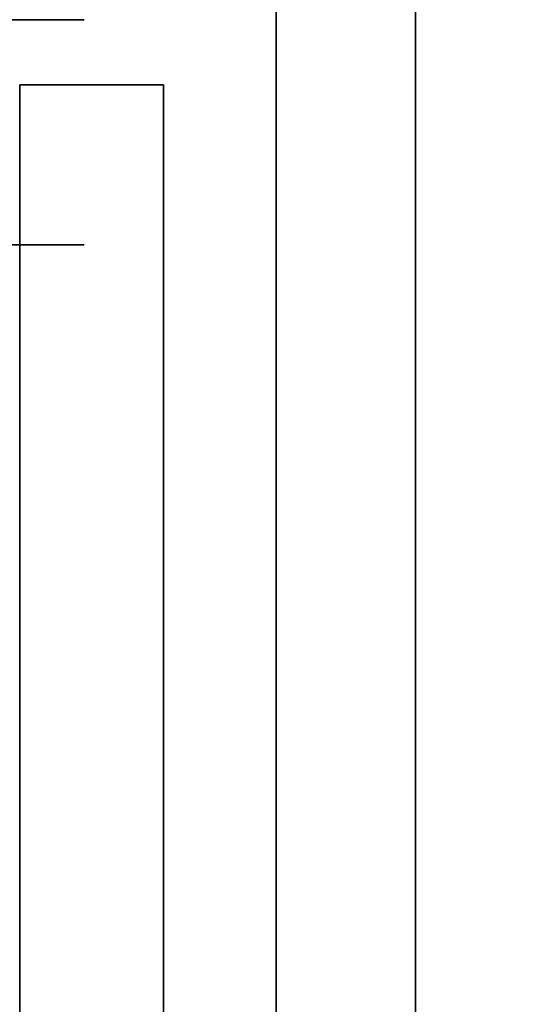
# Model space of a CAD drawing. Extents: x -1299 to -1246.9, y 2743.7 to 2747.9.
# Tile 557 of 656: x -1249.0097 to -1248.9875, y 2744.8847 to 2744.9284. Entities that reach past the tile are written whole.
import ezdxf

# ---------------------------------------------------------------- set-up
doc = ezdxf.new("R2010")
doc.units = 0
doc.header["$LTSCALE"] = 150
doc.header["$MEASUREMENT"] = 0
doc.layers.add('3DFACE_BOLT', color=7, linetype='CONTINUOUS')
doc.layers.add('3DFACE_SHAPE', color=7, linetype='CONTINUOUS')

msp = doc.modelspace()

# ---------------------------------------------------------------- linework, layer by layer
at = {"layer": '3DFACE_BOLT', "color": 1}
for points, invisible_edges in [([(-1249.006844, 2744.918449, 0.068), (-1249.013531, 2744.918449, 0.056417), (-1249.006844, 2744.928449, 0.068)], 14), ([(-1249.006844, 2744.928449, 0.068), (-1249.013531, 2744.918449, 0.056417), (-1249.013531, 2744.928449, 0.056417)], 3), ([(-1249.013531, 2744.918449, 0.079583), (-1249.006844, 2744.918449, 0.068), (-1249.013531, 2744.928449, 0.079583)], 14), ([(-1249.013531, 2744.928449, 0.079583), (-1249.006844, 2744.918449, 0.068), (-1249.006844, 2744.928449, 0.068)], 3), ([(-1249.006844, 2744.928449, 0.068), (-1249.013531, 2744.928449, 0.056417), (-1249.013531, 2744.928449, 0.079583)], 2), ([(-1249.006844, 2744.918449, 0.138), (-1249.013531, 2744.918449, 0.126417), (-1249.006844, 2744.928449, 0.138)], 14), ([(-1249.006844, 2744.928449, 0.138), (-1249.013531, 2744.918449, 0.126417), (-1249.013531, 2744.928449, 0.126417)], 3), ([(-1249.013531, 2744.918449, 0.149583), (-1249.006844, 2744.918449, 0.138), (-1249.013531, 2744.928449, 0.149583)], 14), ([(-1249.013531, 2744.928449, 0.149583), (-1249.006844, 2744.918449, 0.138), (-1249.006844, 2744.928449, 0.138)], 3), ([(-1249.006844, 2744.928449, 0.138), (-1249.013531, 2744.928449, 0.126417), (-1249.013531, 2744.928449, 0.149583)], 2), ([(-1249.006844, 2744.918449, 0.068), (-1249.013531, 2744.918449, 0.079583), (-1249.013531, 2744.918449, 0.056417)], 2), ([(-1249.006844, 2744.918449, 0.138), (-1249.013531, 2744.918449, 0.149583), (-1249.013531, 2744.918449, 0.126417)], 2), ([(-1249.019719, 2744.900136, 0.056417), (-1249.019719, 2744.906824, 0.068), (-1249.009719, 2744.900136, 0.056417)], 14), ([(-1249.009719, 2744.900136, 0.056417), (-1249.019719, 2744.906824, 0.068), (-1249.009719, 2744.906824, 0.068)], 3), ([(-1249.019719, 2744.906824, 0.068), (-1249.019719, 2744.900136, 0.079583), (-1249.009719, 2744.906824, 0.068)], 14), ([(-1249.009719, 2744.906824, 0.068), (-1249.019719, 2744.900136, 0.079583), (-1249.009719, 2744.900136, 0.079583)], 3), ([(-1249.019719, 2744.900136, 0.126417), (-1249.019719, 2744.906824, 0.138), (-1249.009719, 2744.900136, 0.126417)], 14), ([(-1249.009719, 2744.900136, 0.126417), (-1249.019719, 2744.906824, 0.138), (-1249.009719, 2744.906824, 0.138)], 3), ([(-1249.019719, 2744.906824, 0.138), (-1249.019719, 2744.900136, 0.149583), (-1249.009719, 2744.906824, 0.138)], 14), ([(-1249.009719, 2744.906824, 0.138), (-1249.019719, 2744.900136, 0.149583), (-1249.009719, 2744.900136, 0.149583)], 3), ([(-1249.009719, 2744.900136, 0.056417), (-1249.009719, 2744.906824, 0.068), (-1249.009719, 2744.900136, 0.079583)], 12), ([(-1249.009719, 2744.900136, 0.126417), (-1249.009719, 2744.906824, 0.138), (-1249.009719, 2744.900136, 0.149583)], 12), ([(-1249.009719, 2744.901057, 0.065528), (-1249.009719, 2744.901449, 0.068), (-1248.959719, 2744.901057, 0.065528)], 14), ([(-1248.959719, 2744.901057, 0.065528), (-1249.009719, 2744.901449, 0.068), (-1248.959719, 2744.901449, 0.068)], 3), ([(-1249.009719, 2744.901449, 0.068), (-1249.009719, 2744.901057, 0.070472), (-1248.959719, 2744.901449, 0.068)], 14), ([(-1248.959719, 2744.901449, 0.068), (-1249.009719, 2744.901057, 0.070472), (-1248.959719, 2744.901057, 0.070472)], 3), ([(-1249.009719, 2744.901057, 0.070472), (-1249.009719, 2744.901449, 0.068), (-1249.009719, 2744.901057, 0.065528)], 12), ([(-1249.009719, 2744.901057, 0.135528), (-1249.009719, 2744.901449, 0.138), (-1248.959719, 2744.901057, 0.135528)], 14), ([(-1248.959719, 2744.901057, 0.135528), (-1249.009719, 2744.901449, 0.138), (-1248.959719, 2744.901449, 0.138)], 3), ([(-1249.009719, 2744.901449, 0.138), (-1249.009719, 2744.901057, 0.140472), (-1248.959719, 2744.901449, 0.138)], 14), ([(-1248.959719, 2744.901449, 0.138), (-1249.009719, 2744.901057, 0.140472), (-1248.959719, 2744.901057, 0.140472)], 3), ([(-1249.009719, 2744.901057, 0.140472), (-1249.009719, 2744.901449, 0.138), (-1249.009719, 2744.901057, 0.135528)], 12), ([(-1249.009719, 2744.899921, 0.063298), (-1249.009719, 2744.901057, 0.065528), (-1248.959719, 2744.899921, 0.063298)], 14), ([(-1248.959719, 2744.899921, 0.063298), (-1249.009719, 2744.901057, 0.065528), (-1248.959719, 2744.901057, 0.065528)], 3), ([(-1249.009719, 2744.901057, 0.070472), (-1249.009719, 2744.899921, 0.072702), (-1248.959719, 2744.901057, 0.070472)], 14), ([(-1248.959719, 2744.901057, 0.070472), (-1249.009719, 2744.899921, 0.072702), (-1248.959719, 2744.899921, 0.072702)], 3), ([(-1249.009719, 2744.899921, 0.072702), (-1249.009719, 2744.901057, 0.070472), (-1249.009719, 2744.899921, 0.063298)], 14), ([(-1249.009719, 2744.899921, 0.063298), (-1249.009719, 2744.901057, 0.070472), (-1249.009719, 2744.901057, 0.065528)], 3), ([(-1249.009719, 2744.899921, 0.133298), (-1249.009719, 2744.901057, 0.135528), (-1248.959719, 2744.899921, 0.133298)], 14), ([(-1248.959719, 2744.899921, 0.133298), (-1249.009719, 2744.901057, 0.135528), (-1248.959719, 2744.901057, 0.135528)], 3), ([(-1249.009719, 2744.901057, 0.140472), (-1249.009719, 2744.899921, 0.142702), (-1248.959719, 2744.901057, 0.140472)], 14), ([(-1248.959719, 2744.901057, 0.140472), (-1249.009719, 2744.899921, 0.142702), (-1248.959719, 2744.899921, 0.142702)], 3), ([(-1249.009719, 2744.899921, 0.142702), (-1249.009719, 2744.901057, 0.140472), (-1249.009719, 2744.899921, 0.133298)], 14), ([(-1249.009719, 2744.899921, 0.133298), (-1249.009719, 2744.901057, 0.140472), (-1249.009719, 2744.901057, 0.135528)], 3), ([(-1249.019719, 2744.886761, 0.056417), (-1249.019719, 2744.900136, 0.056417), (-1249.009719, 2744.886761, 0.056417)], 14), ([(-1249.009719, 2744.886761, 0.056417), (-1249.019719, 2744.900136, 0.056417), (-1249.009719, 2744.900136, 0.056417)], 3), ([(-1249.019719, 2744.900136, 0.079583), (-1249.019719, 2744.886761, 0.079583), (-1249.009719, 2744.900136, 0.079583)], 14), ([(-1249.009719, 2744.900136, 0.079583), (-1249.019719, 2744.886761, 0.079583), (-1249.009719, 2744.886761, 0.079583)], 3), ([(-1249.019719, 2744.886761, 0.126417), (-1249.019719, 2744.900136, 0.126417), (-1249.009719, 2744.886761, 0.126417)], 14), ([(-1249.009719, 2744.886761, 0.126417), (-1249.019719, 2744.900136, 0.126417), (-1249.009719, 2744.900136, 0.126417)], 3), ([(-1249.019719, 2744.900136, 0.149583), (-1249.019719, 2744.886761, 0.149583), (-1249.009719, 2744.900136, 0.149583)], 14), ([(-1249.009719, 2744.900136, 0.149583), (-1249.019719, 2744.886761, 0.149583), (-1249.009719, 2744.886761, 0.149583)], 3), ([(-1249.009719, 2744.886761, 0.056417), (-1249.009719, 2744.900136, 0.056417), (-1249.009719, 2744.886761, 0.079583)], 14), ([(-1249.009719, 2744.886761, 0.079583), (-1249.009719, 2744.900136, 0.056417), (-1249.009719, 2744.900136, 0.079583)], 3), ([(-1249.009719, 2744.886761, 0.126417), (-1249.009719, 2744.900136, 0.126417), (-1249.009719, 2744.886761, 0.149583)], 14), ([(-1249.009719, 2744.886761, 0.149583), (-1249.009719, 2744.900136, 0.126417), (-1249.009719, 2744.900136, 0.149583)], 3), ([(-1249.009719, 2744.898151, 0.061528), (-1249.009719, 2744.899921, 0.063298), (-1248.959719, 2744.898151, 0.061528)], 14), ([(-1248.959719, 2744.898151, 0.061528), (-1249.009719, 2744.899921, 0.063298), (-1248.959719, 2744.899921, 0.063298)], 3), ([(-1249.009719, 2744.899921, 0.072702), (-1249.009719, 2744.898151, 0.074472), (-1248.959719, 2744.899921, 0.072702)], 14), ([(-1248.959719, 2744.899921, 0.072702), (-1249.009719, 2744.898151, 0.074472), (-1248.959719, 2744.898151, 0.074472)], 3), ([(-1249.009719, 2744.898151, 0.074472), (-1249.009719, 2744.899921, 0.072702), (-1249.009719, 2744.898151, 0.061528)], 14), ([(-1249.009719, 2744.898151, 0.061528), (-1249.009719, 2744.899921, 0.072702), (-1249.009719, 2744.899921, 0.063298)], 3), ([(-1249.009719, 2744.898151, 0.131528), (-1249.009719, 2744.899921, 0.133298), (-1248.959719, 2744.898151, 0.131528)], 14), ([(-1248.959719, 2744.898151, 0.131528), (-1249.009719, 2744.899921, 0.133298), (-1248.959719, 2744.899921, 0.133298)], 3), ([(-1249.009719, 2744.899921, 0.142702), (-1249.009719, 2744.898151, 0.144472), (-1248.959719, 2744.899921, 0.142702)], 14), ([(-1248.959719, 2744.899921, 0.142702), (-1249.009719, 2744.898151, 0.144472), (-1248.959719, 2744.898151, 0.144472)], 3), ([(-1249.009719, 2744.898151, 0.144472), (-1249.009719, 2744.899921, 0.142702), (-1249.009719, 2744.898151, 0.131528)], 14), ([(-1249.009719, 2744.898151, 0.131528), (-1249.009719, 2744.899921, 0.142702), (-1249.009719, 2744.899921, 0.133298)], 3), ([(-1249.009719, 2744.895921, 0.060392), (-1249.009719, 2744.898151, 0.061528), (-1248.959719, 2744.895921, 0.060392)], 14), ([(-1248.959719, 2744.895921, 0.060392), (-1249.009719, 2744.898151, 0.061528), (-1248.959719, 2744.898151, 0.061528)], 3), ([(-1249.009719, 2744.898151, 0.074472), (-1249.009719, 2744.895921, 0.075608), (-1248.959719, 2744.898151, 0.074472)], 14), ([(-1248.959719, 2744.898151, 0.074472), (-1249.009719, 2744.895921, 0.075608), (-1248.959719, 2744.895921, 0.075608)], 3), ([(-1249.009719, 2744.895921, 0.075608), (-1249.009719, 2744.898151, 0.074472), (-1249.009719, 2744.895921, 0.060392)], 14), ([(-1249.009719, 2744.895921, 0.060392), (-1249.009719, 2744.898151, 0.074472), (-1249.009719, 2744.898151, 0.061528)], 3), ([(-1249.009719, 2744.895921, 0.130392), (-1249.009719, 2744.898151, 0.131528), (-1248.959719, 2744.895921, 0.130392)], 14), ([(-1248.959719, 2744.895921, 0.130392), (-1249.009719, 2744.898151, 0.131528), (-1248.959719, 2744.898151, 0.131528)], 3), ([(-1249.009719, 2744.898151, 0.144472), (-1249.009719, 2744.895921, 0.145608), (-1248.959719, 2744.898151, 0.144472)], 14), ([(-1248.959719, 2744.898151, 0.144472), (-1249.009719, 2744.895921, 0.145608), (-1248.959719, 2744.895921, 0.145608)], 3), ([(-1249.009719, 2744.895921, 0.145608), (-1249.009719, 2744.898151, 0.144472), (-1249.009719, 2744.895921, 0.130392)], 14), ([(-1249.009719, 2744.895921, 0.130392), (-1249.009719, 2744.898151, 0.144472), (-1249.009719, 2744.898151, 0.131528)], 3), ([(-1249.009719, 2744.893449, 0.06), (-1249.009719, 2744.895921, 0.060392), (-1248.959719, 2744.893449, 0.06)], 14), ([(-1248.959719, 2744.893449, 0.06), (-1249.009719, 2744.895921, 0.060392), (-1248.959719, 2744.895921, 0.060392)], 3), ([(-1249.009719, 2744.895921, 0.075608), (-1249.009719, 2744.893449, 0.076), (-1248.959719, 2744.895921, 0.075608)], 14), ([(-1248.959719, 2744.895921, 0.075608), (-1249.009719, 2744.893449, 0.076), (-1248.959719, 2744.893449, 0.076)], 3), ([(-1249.009719, 2744.893449, 0.076), (-1249.009719, 2744.895921, 0.075608), (-1249.009719, 2744.893449, 0.06)], 14), ([(-1249.009719, 2744.893449, 0.06), (-1249.009719, 2744.895921, 0.075608), (-1249.009719, 2744.895921, 0.060392)], 3), ([(-1249.009719, 2744.893449, 0.13), (-1249.009719, 2744.895921, 0.130392), (-1248.959719, 2744.893449, 0.13)], 14), ([(-1248.959719, 2744.893449, 0.13), (-1249.009719, 2744.895921, 0.130392), (-1248.959719, 2744.895921, 0.130392)], 3), ([(-1249.009719, 2744.895921, 0.145608), (-1249.009719, 2744.893449, 0.146), (-1248.959719, 2744.895921, 0.145608)], 14), ([(-1248.959719, 2744.895921, 0.145608), (-1249.009719, 2744.893449, 0.146), (-1248.959719, 2744.893449, 0.146)], 3), ([(-1249.009719, 2744.893449, 0.146), (-1249.009719, 2744.895921, 0.145608), (-1249.009719, 2744.893449, 0.13)], 14), ([(-1249.009719, 2744.893449, 0.13), (-1249.009719, 2744.895921, 0.145608), (-1249.009719, 2744.895921, 0.130392)], 3), ([(-1249.009719, 2744.890976, 0.060392), (-1249.009719, 2744.893449, 0.06), (-1248.959719, 2744.890976, 0.060392)], 14), ([(-1248.959719, 2744.890976, 0.060392), (-1249.009719, 2744.893449, 0.06), (-1248.959719, 2744.893449, 0.06)], 3), ([(-1249.009719, 2744.893449, 0.076), (-1249.009719, 2744.890976, 0.075608), (-1248.959719, 2744.893449, 0.076)], 14), ([(-1248.959719, 2744.893449, 0.076), (-1249.009719, 2744.890976, 0.075608), (-1248.959719, 2744.890976, 0.075608)], 3), ([(-1249.009719, 2744.890976, 0.075608), (-1249.009719, 2744.893449, 0.076), (-1249.009719, 2744.890976, 0.060392)], 14), ([(-1249.009719, 2744.890976, 0.060392), (-1249.009719, 2744.893449, 0.076), (-1249.009719, 2744.893449, 0.06)], 3), ([(-1249.009719, 2744.890976, 0.130392), (-1249.009719, 2744.893449, 0.13), (-1248.959719, 2744.890976, 0.130392)], 14), ([(-1248.959719, 2744.890976, 0.130392), (-1249.009719, 2744.893449, 0.13), (-1248.959719, 2744.893449, 0.13)], 3), ([(-1249.009719, 2744.893449, 0.146), (-1249.009719, 2744.890976, 0.145608), (-1248.959719, 2744.893449, 0.146)], 14), ([(-1248.959719, 2744.893449, 0.146), (-1249.009719, 2744.890976, 0.145608), (-1248.959719, 2744.890976, 0.145608)], 3), ([(-1249.009719, 2744.890976, 0.145608), (-1249.009719, 2744.893449, 0.146), (-1249.009719, 2744.890976, 0.130392)], 14), ([(-1249.009719, 2744.890976, 0.130392), (-1249.009719, 2744.893449, 0.146), (-1249.009719, 2744.893449, 0.13)], 3), ([(-1249.009719, 2744.888746, 0.061528), (-1249.009719, 2744.890976, 0.060392), (-1248.959719, 2744.888746, 0.061528)], 14), ([(-1248.959719, 2744.888746, 0.061528), (-1249.009719, 2744.890976, 0.060392), (-1248.959719, 2744.890976, 0.060392)], 3), ([(-1249.009719, 2744.890976, 0.075608), (-1249.009719, 2744.888746, 0.074472), (-1248.959719, 2744.890976, 0.075608)], 14), ([(-1248.959719, 2744.890976, 0.075608), (-1249.009719, 2744.888746, 0.074472), (-1248.959719, 2744.888746, 0.074472)], 3), ([(-1249.009719, 2744.888746, 0.074472), (-1249.009719, 2744.890976, 0.075608), (-1249.009719, 2744.888746, 0.061528)], 14), ([(-1249.009719, 2744.888746, 0.061528), (-1249.009719, 2744.890976, 0.075608), (-1249.009719, 2744.890976, 0.060392)], 3), ([(-1249.009719, 2744.888746, 0.131528), (-1249.009719, 2744.890976, 0.130392), (-1248.959719, 2744.888746, 0.131528)], 14), ([(-1248.959719, 2744.888746, 0.131528), (-1249.009719, 2744.890976, 0.130392), (-1248.959719, 2744.890976, 0.130392)], 3), ([(-1249.009719, 2744.890976, 0.145608), (-1249.009719, 2744.888746, 0.144472), (-1248.959719, 2744.890976, 0.145608)], 14), ([(-1248.959719, 2744.890976, 0.145608), (-1249.009719, 2744.888746, 0.144472), (-1248.959719, 2744.888746, 0.144472)], 3), ([(-1249.009719, 2744.888746, 0.144472), (-1249.009719, 2744.890976, 0.145608), (-1249.009719, 2744.888746, 0.131528)], 14), ([(-1249.009719, 2744.888746, 0.131528), (-1249.009719, 2744.890976, 0.145608), (-1249.009719, 2744.890976, 0.130392)], 3), ([(-1249.009719, 2744.886976, 0.063298), (-1249.009719, 2744.888746, 0.061528), (-1248.959719, 2744.886976, 0.063298)], 14), ([(-1248.959719, 2744.886976, 0.063298), (-1249.009719, 2744.888746, 0.061528), (-1248.959719, 2744.888746, 0.061528)], 3), ([(-1249.009719, 2744.888746, 0.074472), (-1249.009719, 2744.886976, 0.072702), (-1248.959719, 2744.888746, 0.074472)], 14), ([(-1248.959719, 2744.888746, 0.074472), (-1249.009719, 2744.886976, 0.072702), (-1248.959719, 2744.886976, 0.072702)], 3), ([(-1249.009719, 2744.886976, 0.072702), (-1249.009719, 2744.888746, 0.074472), (-1249.009719, 2744.886976, 0.063298)], 14), ([(-1249.009719, 2744.886976, 0.063298), (-1249.009719, 2744.888746, 0.074472), (-1249.009719, 2744.888746, 0.061528)], 3), ([(-1249.009719, 2744.886976, 0.133298), (-1249.009719, 2744.888746, 0.131528), (-1248.959719, 2744.886976, 0.133298)], 14), ([(-1248.959719, 2744.886976, 0.133298), (-1249.009719, 2744.888746, 0.131528), (-1248.959719, 2744.888746, 0.131528)], 3), ([(-1249.009719, 2744.888746, 0.144472), (-1249.009719, 2744.886976, 0.142702), (-1248.959719, 2744.888746, 0.144472)], 14), ([(-1248.959719, 2744.888746, 0.144472), (-1249.009719, 2744.886976, 0.142702), (-1248.959719, 2744.886976, 0.142702)], 3), ([(-1249.009719, 2744.886976, 0.142702), (-1249.009719, 2744.888746, 0.144472), (-1249.009719, 2744.886976, 0.133298)], 14), ([(-1249.009719, 2744.886976, 0.133298), (-1249.009719, 2744.888746, 0.144472), (-1249.009719, 2744.888746, 0.131528)], 3), ([(-1249.009719, 2744.88584, 0.065528), (-1249.009719, 2744.886976, 0.063298), (-1248.959719, 2744.88584, 0.065528)], 14), ([(-1248.959719, 2744.88584, 0.065528), (-1249.009719, 2744.886976, 0.063298), (-1248.959719, 2744.886976, 0.063298)], 3), ([(-1249.009719, 2744.886976, 0.072702), (-1249.009719, 2744.88584, 0.070472), (-1248.959719, 2744.886976, 0.072702)], 14), ([(-1248.959719, 2744.886976, 0.072702), (-1249.009719, 2744.88584, 0.070472), (-1248.959719, 2744.88584, 0.070472)], 3), ([(-1249.009719, 2744.88584, 0.070472), (-1249.009719, 2744.886976, 0.072702), (-1249.009719, 2744.88584, 0.065528)], 14), ([(-1249.009719, 2744.88584, 0.065528), (-1249.009719, 2744.886976, 0.072702), (-1249.009719, 2744.886976, 0.063298)], 3), ([(-1249.009719, 2744.88584, 0.135528), (-1249.009719, 2744.886976, 0.133298), (-1248.959719, 2744.88584, 0.135528)], 14), ([(-1248.959719, 2744.88584, 0.135528), (-1249.009719, 2744.886976, 0.133298), (-1248.959719, 2744.886976, 0.133298)], 3), ([(-1249.009719, 2744.886976, 0.142702), (-1249.009719, 2744.88584, 0.140472), (-1248.959719, 2744.886976, 0.142702)], 14), ([(-1248.959719, 2744.886976, 0.142702), (-1249.009719, 2744.88584, 0.140472), (-1248.959719, 2744.88584, 0.140472)], 3), ([(-1249.009719, 2744.88584, 0.140472), (-1249.009719, 2744.886976, 0.142702), (-1249.009719, 2744.88584, 0.135528)], 14), ([(-1249.009719, 2744.88584, 0.135528), (-1249.009719, 2744.886976, 0.142702), (-1249.009719, 2744.886976, 0.133298)], 3), ([(-1249.009719, 2744.880074, 0.068), (-1249.019719, 2744.886761, 0.056417), (-1249.009719, 2744.886761, 0.056417)], 3), ([(-1249.019719, 2744.886761, 0.079583), (-1249.019719, 2744.880074, 0.068), (-1249.009719, 2744.886761, 0.079583)], 14), ([(-1249.009719, 2744.886761, 0.079583), (-1249.019719, 2744.880074, 0.068), (-1249.009719, 2744.880074, 0.068)], 3), ([(-1249.009719, 2744.880074, 0.138), (-1249.019719, 2744.886761, 0.126417), (-1249.009719, 2744.886761, 0.126417)], 3), ([(-1249.019719, 2744.886761, 0.149583), (-1249.019719, 2744.880074, 0.138), (-1249.009719, 2744.886761, 0.149583)], 14), ([(-1249.009719, 2744.886761, 0.149583), (-1249.019719, 2744.880074, 0.138), (-1249.009719, 2744.880074, 0.138)], 3), ([(-1249.009719, 2744.880074, 0.068), (-1249.009719, 2744.886761, 0.056417), (-1249.009719, 2744.886761, 0.079583)], 2), ([(-1249.009719, 2744.880074, 0.138), (-1249.009719, 2744.886761, 0.126417), (-1249.009719, 2744.886761, 0.149583)], 2), ([(-1249.009719, 2744.885449, 0.068), (-1249.009719, 2744.88584, 0.065528), (-1248.959719, 2744.885449, 0.068)], 14), ([(-1248.959719, 2744.885449, 0.068), (-1249.009719, 2744.88584, 0.065528), (-1248.959719, 2744.88584, 0.065528)], 3), ([(-1249.009719, 2744.88584, 0.070472), (-1249.009719, 2744.885449, 0.068), (-1248.959719, 2744.88584, 0.070472)], 14), ([(-1248.959719, 2744.88584, 0.070472), (-1249.009719, 2744.885449, 0.068), (-1248.959719, 2744.885449, 0.068)], 3), ([(-1249.009719, 2744.885449, 0.068), (-1249.009719, 2744.88584, 0.070472), (-1249.009719, 2744.88584, 0.065528)], 2), ([(-1249.009719, 2744.885449, 0.138), (-1249.009719, 2744.88584, 0.135528), (-1248.959719, 2744.885449, 0.138)], 14), ([(-1248.959719, 2744.885449, 0.138), (-1249.009719, 2744.88584, 0.135528), (-1248.959719, 2744.88584, 0.135528)], 3), ([(-1249.009719, 2744.88584, 0.140472), (-1249.009719, 2744.885449, 0.138), (-1248.959719, 2744.88584, 0.140472)], 14), ([(-1248.959719, 2744.88584, 0.140472), (-1249.009719, 2744.885449, 0.138), (-1248.959719, 2744.885449, 0.138)], 3), ([(-1249.009719, 2744.885449, 0.138), (-1249.009719, 2744.88584, 0.140472), (-1249.009719, 2744.88584, 0.135528)], 2)]:
    msp.add_3dface(points, dxfattribs=dict(at, invisible_edges=invisible_edges))
at = {"layer": '3DFACE_SHAPE', "color": 13}
for points, invisible_edges in [([(-1249.046219, 2744.936449, 1.242664), (-1249.046219, 2743.746281, 2.432832), (-1248.944219, 2744.936449, 1.242664)], 2), ([(-1249.046219, 2743.746281, 2.432832), (-1248.944219, 2743.746281, 2.432832), (-1248.944219, 2744.936449, 1.242664)], 12), ([(-1249.046219, 2743.746281, 2.421518), (-1249.046219, 2744.936449, 1.23135), (-1248.998319, 2743.746281, 2.421518)], 2), ([(-1249.046219, 2744.936449, 1.23135), (-1248.998319, 2744.936449, 1.23135), (-1248.998319, 2743.746281, 2.421518)], 12), ([(-1248.998319, 2743.746281, 2.152818), (-1248.998319, 2744.936449, 0.96265), (-1249.046219, 2743.746281, 2.152818)], 2), ([(-1248.998319, 2744.936449, 0.96265), (-1249.046219, 2744.936449, 0.96265), (-1249.046219, 2743.746281, 2.152818)], 12), ([(-1249.046219, 2743.746281, 2.141504), (-1249.046219, 2744.936449, 0.951336), (-1248.944219, 2743.746281, 2.141504)], 2), ([(-1249.046219, 2744.936449, 0.951336), (-1248.944219, 2744.936449, 0.951336), (-1248.944219, 2743.746281, 2.141504)], 12), ([(-1248.998319, 2743.746281, 2.421518), (-1248.998319, 2744.936449, 1.23135), (-1248.998319, 2743.746281, 2.152818)], 2), ([(-1248.998319, 2744.936449, 1.23135), (-1248.998319, 2744.936449, 0.96265), (-1248.998319, 2743.746281, 2.152818)], 12), ([(-1248.992119, 2743.746281, 2.152818), (-1248.992119, 2744.936449, 0.96265), (-1248.992119, 2743.746281, 2.421518)], 2), ([(-1248.992119, 2744.936449, 0.96265), (-1248.992119, 2744.936449, 1.23135), (-1248.992119, 2743.746281, 2.421518)], 12), ([(-1248.992119, 2743.746281, 2.421518), (-1248.992119, 2744.936449, 1.23135), (-1248.944219, 2743.746281, 2.421518)], 2), ([(-1248.992119, 2744.936449, 1.23135), (-1248.944219, 2744.936449, 1.23135), (-1248.944219, 2743.746281, 2.421518)], 12), ([(-1248.944219, 2743.746281, 2.152818), (-1248.944219, 2744.936449, 0.96265), (-1248.992119, 2743.746281, 2.152818)], 2), ([(-1248.944219, 2744.936449, 0.96265), (-1248.992119, 2744.936449, 0.96265), (-1248.992119, 2743.746281, 2.152818)], 12), ([(-1248.998319, 2744.893449, 0.0595), (-1248.998319, 2744.928449, -2.8), (-1248.998319, 2744.779459, 0.06199)], 15), ([(-1248.998319, 2744.779459, 0.06199), (-1248.998319, 2744.928449, -2.8), (-1248.998319, 2744.773449, 0.0595)], 3), ([(-1248.998319, 2744.928449, -2.8), (-1248.998319, 2744.738449, -2.8), (-1248.998319, 2744.773449, 0.0595)], 14), ([(-1248.998319, 2744.893449, 0.0595), (-1248.998319, 2744.899459, 0.06199), (-1248.998319, 2744.928449, -2.8)], 14), ([(-1248.998319, 2744.899459, 0.06199), (-1248.998319, 2744.901949, 0.068), (-1248.998319, 2744.928449, -2.8)], 14), ([(-1248.998319, 2744.928449, -2.8), (-1248.998319, 2744.901949, 0.068), (-1248.998319, 2744.928449, 0.97021)], 3), ([(-1248.998319, 2744.901949, 0.138), (-1248.998319, 2744.928449, 0.97021), (-1248.998319, 2744.901949, 0.068)], 15), ([(-1248.998319, 2744.901949, 0.138), (-1248.998319, 2744.899459, 0.14401), (-1248.998319, 2744.928449, 0.97021)], 14), ([(-1248.998319, 2744.928449, 0.97021), (-1248.998319, 2744.899459, 0.14401), (-1248.998319, 2744.893449, 1.003288)], 3), ([(-1248.998319, 2744.738449, -2.8), (-1248.998319, 2744.928449, -2.8), (-1248.992119, 2744.738449, -2.8)], 14), ([(-1248.998319, 2744.928449, -2.8), (-1248.992119, 2744.928449, -2.8), (-1248.992119, 2744.738449, -2.8)], 13), ([(-1248.998319, 2744.928449, 0.97021), (-1248.998319, 2744.893449, 1.003288), (-1248.992119, 2744.928449, 0.97021)], 14), ([(-1248.998319, 2744.893449, 1.003288), (-1248.998319, 2744.773449, 1.116698), (-1248.992119, 2744.928449, 0.97021)], 14), ([(-1248.992119, 2744.928449, 0.97021), (-1248.998319, 2744.773449, 1.116698), (-1248.998319, 2744.738449, 1.149775)], 13), ([(-1248.998319, 2744.738449, 1.149775), (-1248.992119, 2744.738449, 1.149775), (-1248.992119, 2744.928449, 0.97021)], 13), ([(-1248.992119, 2744.901949, 0.138), (-1248.992119, 2744.928449, 0.138), (-1248.992119, 2744.899459, 0.14401)], 3), ([(-1248.992119, 2744.928449, 0.138), (-1248.992119, 2744.928449, 0.97021), (-1248.992119, 2744.899459, 0.14401)], 14), ([(-1248.992119, 2744.899459, 0.14401), (-1248.992119, 2744.928449, 0.97021), (-1248.992119, 2744.738449, 1.149775)], 13), ([(-1248.992119, 2744.901949, 0.068), (-1248.992119, 2744.928449, 0.068), (-1248.992119, 2744.899459, 0.13199)], 15), ([(-1248.992119, 2744.899459, 0.13199), (-1248.992119, 2744.928449, 0.068), (-1248.992119, 2744.901949, 0.138)], 3), ([(-1248.992119, 2744.928449, 0.068), (-1248.992119, 2744.928449, 0.138), (-1248.992119, 2744.901949, 0.138)], 14), ([(-1248.992119, 2744.901949, 0.068), (-1248.992119, 2744.899459, 0.06199), (-1248.992119, 2744.928449, 0.068)], 14), ([(-1248.992119, 2744.928449, 0.068), (-1248.992119, 2744.899459, 0.06199), (-1248.992119, 2744.928449, -2.8)], 3), ([(-1248.992119, 2744.899459, 0.06199), (-1248.992119, 2744.893449, 0.0595), (-1248.992119, 2744.928449, -2.8)], 14), ([(-1248.992119, 2744.773449, 0.0595), (-1248.992119, 2744.928449, -2.8), (-1248.992119, 2744.893449, 0.0595)], 15), ([(-1248.992119, 2744.928449, -2.8), (-1248.992119, 2744.773449, 0.0595), (-1248.992119, 2744.767438, 0.06199)], 13), ([(-1248.992119, 2744.767438, 0.06199), (-1248.992119, 2744.738449, -2.8), (-1248.992119, 2744.928449, -2.8)], 13), ([(-1249.009719, 2744.893449, 0.033), (-1249.009719, 2744.899459, 0.06199), (-1249.009719, 2744.925549, 0.033)], 15), ([(-1249.009719, 2744.899459, 0.06199), (-1249.009719, 2744.901949, 0.068), (-1249.009719, 2744.925549, 0.033)], 14), ([(-1249.009719, 2744.925549, 0.033), (-1249.009719, 2744.901949, 0.068), (-1249.009719, 2744.899459, 0.07401)], 13), ([(-1249.009719, 2744.899459, 0.07401), (-1249.009719, 2744.901949, 0.138), (-1249.009719, 2744.925549, 0.033)], 15), ([(-1249.009719, 2744.901949, 0.138), (-1249.009719, 2744.925549, 0.173), (-1249.009719, 2744.925549, 0.033)], 13), ([(-1249.009719, 2744.901949, 0.138), (-1249.009719, 2744.899459, 0.14401), (-1249.009719, 2744.925549, 0.173)], 14), ([(-1249.009719, 2744.899459, 0.14401), (-1249.009719, 2744.893449, 0.1465), (-1249.009719, 2744.925549, 0.173)], 14), ([(-1249.009719, 2744.925549, 0.173), (-1249.009719, 2744.893449, 0.1465), (-1249.009719, 2744.887438, 0.14401)], 13), ([(-1249.009719, 2744.925549, 0.173), (-1249.009719, 2744.887438, 0.14401), (-1249.009719, 2744.842949, 0.173)], 3), ([(-1249.003319, 2744.836549, 0.033), (-1249.009719, 2744.893449, 0.033), (-1249.003319, 2744.925549, 0.033)], 3), ([(-1249.009719, 2744.893449, 0.033), (-1249.009719, 2744.925549, 0.033), (-1249.003319, 2744.925549, 0.033)], 12), ([(-1249.009719, 2744.925549, 0.173), (-1249.009719, 2744.842949, 0.173), (-1249.003319, 2744.925549, 0.173)], 2), ([(-1249.003319, 2744.925549, 0.173), (-1249.009719, 2744.842949, 0.173), (-1249.003319, 2744.836549, 0.173)], 3), ([(-1249.003319, 2744.925549, 0.173), (-1249.003319, 2744.925549, 0.138), (-1249.009719, 2744.925549, 0.173)], 2), ([(-1249.003319, 2744.925549, 0.138), (-1249.003319, 2744.925549, 0.068), (-1249.009719, 2744.925549, 0.173)], 14), ([(-1249.009719, 2744.925549, 0.173), (-1249.003319, 2744.925549, 0.068), (-1249.009719, 2744.925549, 0.033)], 3), ([(-1249.003319, 2744.925549, 0.068), (-1249.003319, 2744.925549, 0.033), (-1249.009719, 2744.925549, 0.033)], 12), ([(-1249.003319, 2744.901949, 0.068), (-1249.003319, 2744.899459, 0.06199), (-1249.003319, 2744.925549, 0.068)], 14), ([(-1249.003319, 2744.899459, 0.06199), (-1249.003319, 2744.893449, 0.0595), (-1249.003319, 2744.925549, 0.068)], 14), ([(-1249.003319, 2744.925549, 0.068), (-1249.003319, 2744.893449, 0.0595), (-1249.003319, 2744.925549, 0.033)], 15), ([(-1249.003319, 2744.893449, 0.0595), (-1249.003319, 2744.887438, 0.06199), (-1249.003319, 2744.925549, 0.033)], 14), ([(-1249.003319, 2744.925549, 0.033), (-1249.003319, 2744.887438, 0.06199), (-1249.003319, 2744.836549, 0.033)], 3), ([(-1249.003319, 2744.836549, 0.173), (-1249.003319, 2744.899459, 0.14401), (-1249.003319, 2744.925549, 0.173)], 3), ([(-1249.003319, 2744.899459, 0.14401), (-1249.003319, 2744.925549, 0.138), (-1249.003319, 2744.925549, 0.173)], 13), ([(-1249.003319, 2744.899459, 0.14401), (-1249.003319, 2744.901949, 0.138), (-1249.003319, 2744.925549, 0.138)], 14), ([(-1249.003319, 2744.901949, 0.068), (-1249.003319, 2744.925549, 0.068), (-1249.003319, 2744.899459, 0.13199)], 15), ([(-1249.003319, 2744.899459, 0.13199), (-1249.003319, 2744.925549, 0.068), (-1249.003319, 2744.901949, 0.138)], 3), ([(-1249.003319, 2744.925549, 0.068), (-1249.003319, 2744.925549, 0.138), (-1249.003319, 2744.901949, 0.138)], 14), ([(-1249.009719, 2744.899459, 0.13199), (-1249.009719, 2744.901949, 0.138), (-1249.009719, 2744.899459, 0.07401)], 14), ([(-1249.009719, 2744.899459, 0.13199), (-1249.003319, 2744.899459, 0.13199), (-1249.009719, 2744.901949, 0.138)], 3), ([(-1249.003319, 2744.899459, 0.13199), (-1249.003319, 2744.901949, 0.138), (-1249.009719, 2744.901949, 0.138)], 14), ([(-1249.009719, 2744.901949, 0.138), (-1249.003319, 2744.901949, 0.138), (-1249.009719, 2744.899459, 0.14401)], 3), ([(-1249.003319, 2744.901949, 0.138), (-1249.003319, 2744.899459, 0.14401), (-1249.009719, 2744.899459, 0.14401)], 14), ([(-1249.009719, 2744.899459, 0.06199), (-1249.003319, 2744.899459, 0.06199), (-1249.009719, 2744.901949, 0.068)], 3), ([(-1249.003319, 2744.899459, 0.06199), (-1249.003319, 2744.901949, 0.068), (-1249.009719, 2744.901949, 0.068)], 14), ([(-1249.009719, 2744.901949, 0.068), (-1249.003319, 2744.901949, 0.068), (-1249.009719, 2744.899459, 0.07401)], 3), ([(-1249.003319, 2744.901949, 0.068), (-1249.003319, 2744.899459, 0.07401), (-1249.009719, 2744.899459, 0.07401)], 14), ([(-1249.003319, 2744.899459, 0.07401), (-1249.003319, 2744.901949, 0.068), (-1249.003319, 2744.899459, 0.13199)], 14), ([(-1248.998319, 2744.899459, 0.06199), (-1248.992119, 2744.899459, 0.06199), (-1248.998319, 2744.901949, 0.068)], 3), ([(-1248.992119, 2744.899459, 0.06199), (-1248.992119, 2744.901949, 0.068), (-1248.998319, 2744.901949, 0.068)], 14), ([(-1248.998319, 2744.901949, 0.068), (-1248.992119, 2744.901949, 0.068), (-1248.998319, 2744.899459, 0.07401)], 3), ([(-1248.992119, 2744.901949, 0.068), (-1248.992119, 2744.899459, 0.07401), (-1248.998319, 2744.899459, 0.07401)], 14), ([(-1248.998319, 2744.899459, 0.13199), (-1248.992119, 2744.899459, 0.13199), (-1248.998319, 2744.901949, 0.138)], 3), ([(-1248.992119, 2744.899459, 0.13199), (-1248.992119, 2744.901949, 0.138), (-1248.998319, 2744.901949, 0.138)], 14), ([(-1248.998319, 2744.901949, 0.138), (-1248.992119, 2744.901949, 0.138), (-1248.998319, 2744.899459, 0.14401)], 3), ([(-1248.992119, 2744.901949, 0.138), (-1248.992119, 2744.899459, 0.14401), (-1248.998319, 2744.899459, 0.14401)], 14), ([(-1248.998319, 2744.899459, 0.13199), (-1248.998319, 2744.901949, 0.138), (-1248.998319, 2744.899459, 0.07401)], 14), ([(-1248.998319, 2744.899459, 0.07401), (-1248.998319, 2744.901949, 0.138), (-1248.998319, 2744.901949, 0.068)], 3), ([(-1248.992119, 2744.899459, 0.07401), (-1248.992119, 2744.901949, 0.068), (-1248.992119, 2744.899459, 0.13199)], 14), ([(-1249.009719, 2744.893449, 0.0595), (-1249.009719, 2744.899459, 0.06199), (-1249.009719, 2744.893449, 0.033)], 14), ([(-1249.009719, 2744.893449, 0.1295), (-1249.009719, 2744.899459, 0.13199), (-1249.009719, 2744.893449, 0.0765)], 14), ([(-1249.009719, 2744.893449, 0.0765), (-1249.009719, 2744.899459, 0.13199), (-1249.009719, 2744.899459, 0.07401)], 3), ([(-1249.009719, 2744.899459, 0.14401), (-1249.003319, 2744.899459, 0.14401), (-1249.009719, 2744.893449, 0.1465)], 3), ([(-1249.003319, 2744.899459, 0.14401), (-1249.003319, 2744.893449, 0.1465), (-1249.009719, 2744.893449, 0.1465)], 14), ([(-1249.009719, 2744.893449, 0.1295), (-1249.003319, 2744.893449, 0.1295), (-1249.009719, 2744.899459, 0.13199)], 3), ([(-1249.003319, 2744.893449, 0.1295), (-1249.003319, 2744.899459, 0.13199), (-1249.009719, 2744.899459, 0.13199)], 14), ([(-1249.009719, 2744.899459, 0.07401), (-1249.003319, 2744.899459, 0.07401), (-1249.009719, 2744.893449, 0.0765)], 3), ([(-1249.003319, 2744.899459, 0.07401), (-1249.003319, 2744.893449, 0.0765), (-1249.009719, 2744.893449, 0.0765)], 14), ([(-1249.009719, 2744.893449, 0.0595), (-1249.003319, 2744.893449, 0.0595), (-1249.009719, 2744.899459, 0.06199)], 3), ([(-1249.003319, 2744.893449, 0.0595), (-1249.003319, 2744.899459, 0.06199), (-1249.009719, 2744.899459, 0.06199)], 14), ([(-1249.003319, 2744.893449, 0.1465), (-1249.003319, 2744.899459, 0.14401), (-1249.003319, 2744.836549, 0.173)], 14), ([(-1249.003319, 2744.899459, 0.13199), (-1249.003319, 2744.893449, 0.1295), (-1249.003319, 2744.899459, 0.07401)], 14), ([(-1249.003319, 2744.893449, 0.1295), (-1249.003319, 2744.893449, 0.0765), (-1249.003319, 2744.899459, 0.07401)], 13), ([(-1248.998319, 2744.899459, 0.07401), (-1248.992119, 2744.899459, 0.07401), (-1248.998319, 2744.893449, 0.0765)], 3), ([(-1248.992119, 2744.899459, 0.07401), (-1248.992119, 2744.893449, 0.0765), (-1248.998319, 2744.893449, 0.0765)], 14), ([(-1248.998319, 2744.893449, 0.0595), (-1248.992119, 2744.893449, 0.0595), (-1248.998319, 2744.899459, 0.06199)], 3), ([(-1248.992119, 2744.893449, 0.0595), (-1248.992119, 2744.899459, 0.06199), (-1248.998319, 2744.899459, 0.06199)], 14), ([(-1248.998319, 2744.893449, 0.1295), (-1248.992119, 2744.893449, 0.1295), (-1248.998319, 2744.899459, 0.13199)], 3), ([(-1248.992119, 2744.893449, 0.1295), (-1248.992119, 2744.899459, 0.13199), (-1248.998319, 2744.899459, 0.13199)], 14), ([(-1248.998319, 2744.899459, 0.14401), (-1248.992119, 2744.899459, 0.14401), (-1248.998319, 2744.893449, 0.1465)], 3), ([(-1248.992119, 2744.899459, 0.14401), (-1248.992119, 2744.893449, 0.1465), (-1248.998319, 2744.893449, 0.1465)], 14), ([(-1248.998319, 2744.899459, 0.14401), (-1248.998319, 2744.893449, 0.1465), (-1248.998319, 2744.893449, 1.003288)], 14), ([(-1248.998319, 2744.899459, 0.07401), (-1248.998319, 2744.893449, 0.0765), (-1248.998319, 2744.899459, 0.13199)], 14), ([(-1248.998319, 2744.893449, 0.0765), (-1248.998319, 2744.893449, 0.1295), (-1248.998319, 2744.899459, 0.13199)], 13), ([(-1248.992119, 2744.738449, 1.149775), (-1248.992119, 2744.893449, 0.1465), (-1248.992119, 2744.899459, 0.14401)], 13), ([(-1248.992119, 2744.899459, 0.13199), (-1248.992119, 2744.893449, 0.1295), (-1248.992119, 2744.899459, 0.07401)], 14), ([(-1248.992119, 2744.893449, 0.1295), (-1248.992119, 2744.893449, 0.0765), (-1248.992119, 2744.899459, 0.07401)], 13), ([(-1249.009719, 2744.842949, 0.033), (-1249.009719, 2744.887438, 0.06199), (-1249.009719, 2744.893449, 0.033)], 3), ([(-1249.009719, 2744.887438, 0.06199), (-1249.009719, 2744.893449, 0.0595), (-1249.009719, 2744.893449, 0.033)], 14), ([(-1249.009719, 2744.887438, 0.13199), (-1249.009719, 2744.893449, 0.1295), (-1249.009719, 2744.887438, 0.07401)], 14), ([(-1249.009719, 2744.887438, 0.07401), (-1249.009719, 2744.893449, 0.1295), (-1249.009719, 2744.893449, 0.0765)], 3), ([(-1249.009719, 2744.893449, 0.1465), (-1249.003319, 2744.893449, 0.1465), (-1249.009719, 2744.887438, 0.14401)], 3), ([(-1249.003319, 2744.893449, 0.1465), (-1249.003319, 2744.887438, 0.14401), (-1249.009719, 2744.887438, 0.14401)], 14), ([(-1249.009719, 2744.887438, 0.13199), (-1249.003319, 2744.887438, 0.13199), (-1249.009719, 2744.893449, 0.1295)], 3), ([(-1249.003319, 2744.887438, 0.13199), (-1249.003319, 2744.893449, 0.1295), (-1249.009719, 2744.893449, 0.1295)], 14), ([(-1249.009719, 2744.893449, 0.0765), (-1249.003319, 2744.893449, 0.0765), (-1249.009719, 2744.887438, 0.07401)], 3), ([(-1249.003319, 2744.893449, 0.0765), (-1249.003319, 2744.887438, 0.07401), (-1249.009719, 2744.887438, 0.07401)], 14), ([(-1249.009719, 2744.887438, 0.06199), (-1249.003319, 2744.887438, 0.06199), (-1249.009719, 2744.893449, 0.0595)], 3), ([(-1249.003319, 2744.887438, 0.06199), (-1249.003319, 2744.893449, 0.0595), (-1249.009719, 2744.893449, 0.0595)], 14), ([(-1249.009719, 2744.842949, 0.033), (-1249.009719, 2744.893449, 0.033), (-1249.003319, 2744.836549, 0.033)], 14), ([(-1249.003319, 2744.893449, 0.1295), (-1249.003319, 2744.887438, 0.13199), (-1249.003319, 2744.893449, 0.0765)], 14), ([(-1249.003319, 2744.887438, 0.13199), (-1249.003319, 2744.884949, 0.138), (-1249.003319, 2744.893449, 0.0765)], 14), ([(-1249.003319, 2744.893449, 0.0765), (-1249.003319, 2744.884949, 0.138), (-1249.003319, 2744.887438, 0.07401)], 3), ([(-1249.003319, 2744.893449, 0.1465), (-1249.003319, 2744.836549, 0.138), (-1249.003319, 2744.887438, 0.14401)], 3), ([(-1249.003319, 2744.836549, 0.138), (-1249.003319, 2744.893449, 0.1465), (-1249.003319, 2744.836549, 0.173)], 3), ([(-1248.998319, 2744.893449, 0.0765), (-1248.992119, 2744.893449, 0.0765), (-1248.998319, 2744.887438, 0.07401)], 3), ([(-1248.992119, 2744.893449, 0.0765), (-1248.992119, 2744.887438, 0.07401), (-1248.998319, 2744.887438, 0.07401)], 14), ([(-1248.998319, 2744.887438, 0.06199), (-1248.992119, 2744.887438, 0.06199), (-1248.998319, 2744.893449, 0.0595)], 3), ([(-1248.992119, 2744.887438, 0.06199), (-1248.992119, 2744.893449, 0.0595), (-1248.998319, 2744.893449, 0.0595)], 14), ([(-1248.998319, 2744.887438, 0.13199), (-1248.992119, 2744.887438, 0.13199), (-1248.998319, 2744.893449, 0.1295)], 3), ([(-1248.992119, 2744.887438, 0.13199), (-1248.992119, 2744.893449, 0.1295), (-1248.998319, 2744.893449, 0.1295)], 14), ([(-1248.998319, 2744.893449, 0.1465), (-1248.992119, 2744.893449, 0.1465), (-1248.998319, 2744.887438, 0.14401)], 3), ([(-1248.992119, 2744.893449, 0.1465), (-1248.992119, 2744.887438, 0.14401), (-1248.998319, 2744.887438, 0.14401)], 14), ([(-1248.998319, 2744.887438, 0.06199), (-1248.998319, 2744.893449, 0.0595), (-1248.998319, 2744.779459, 0.06199)], 14), ([(-1248.998319, 2744.887438, 0.13199), (-1248.998319, 2744.893449, 0.1295), (-1248.998319, 2744.887438, 0.07401)], 14), ([(-1248.998319, 2744.887438, 0.07401), (-1248.998319, 2744.893449, 0.1295), (-1248.998319, 2744.893449, 0.0765)], 3), ([(-1248.998319, 2744.887438, 0.14401), (-1248.998319, 2744.773449, 1.116698), (-1248.998319, 2744.893449, 0.1465)], 3), ([(-1248.998319, 2744.773449, 1.116698), (-1248.998319, 2744.893449, 1.003288), (-1248.998319, 2744.893449, 0.1465)], 14), ([(-1248.992119, 2744.887438, 0.14401), (-1248.992119, 2744.893449, 0.1465), (-1248.992119, 2744.779459, 0.14401)], 14), ([(-1248.992119, 2744.779459, 0.14401), (-1248.992119, 2744.893449, 0.1465), (-1248.992119, 2744.773449, 0.1465)], 3), ([(-1248.992119, 2744.893449, 0.1465), (-1248.992119, 2744.738449, 1.149775), (-1248.992119, 2744.773449, 0.1465)], 15), ([(-1248.992119, 2744.893449, 0.1295), (-1248.992119, 2744.779459, 0.07401), (-1248.992119, 2744.893449, 0.0765)], 15), ([(-1248.992119, 2744.893449, 0.0765), (-1248.992119, 2744.779459, 0.07401), (-1248.992119, 2744.887438, 0.07401)], 3), ([(-1248.992119, 2744.779459, 0.07401), (-1248.992119, 2744.893449, 0.1295), (-1248.992119, 2744.773449, 0.0765)], 3), ([(-1248.992119, 2744.893449, 0.1295), (-1248.992119, 2744.887438, 0.13199), (-1248.992119, 2744.773449, 0.0765)], 14), ([(-1248.992119, 2744.887438, 0.06199), (-1248.992119, 2744.773449, 0.0595), (-1248.992119, 2744.893449, 0.0595)], 3), ([(-1249.009719, 2744.887438, 0.14401), (-1249.009719, 2744.884949, 0.138), (-1249.009719, 2744.842949, 0.173)], 14), ([(-1249.009719, 2744.842949, 0.173), (-1249.009719, 2744.884949, 0.138), (-1249.009719, 2744.887438, 0.13199)], 13), ([(-1249.009719, 2744.887438, 0.07401), (-1249.009719, 2744.884949, 0.068), (-1249.009719, 2744.887438, 0.13199)], 14), ([(-1249.009719, 2744.887438, 0.13199), (-1249.009719, 2744.884949, 0.068), (-1249.009719, 2744.842949, 0.173)], 15), ([(-1249.009719, 2744.884949, 0.068), (-1249.009719, 2744.887438, 0.06199), (-1249.009719, 2744.842949, 0.033)], 14), ([(-1249.009719, 2744.887438, 0.14401), (-1249.003319, 2744.887438, 0.14401), (-1249.009719, 2744.884949, 0.138)], 3), ([(-1249.003319, 2744.887438, 0.14401), (-1249.003319, 2744.884949, 0.138), (-1249.009719, 2744.884949, 0.138)], 14), ([(-1249.009719, 2744.884949, 0.138), (-1249.003319, 2744.884949, 0.138), (-1249.009719, 2744.887438, 0.13199)], 3), ([(-1249.003319, 2744.884949, 0.138), (-1249.003319, 2744.887438, 0.13199), (-1249.009719, 2744.887438, 0.13199)], 14), ([(-1249.009719, 2744.887438, 0.07401), (-1249.003319, 2744.887438, 0.07401), (-1249.009719, 2744.884949, 0.068)], 3), ([(-1249.003319, 2744.887438, 0.07401), (-1249.003319, 2744.884949, 0.068), (-1249.009719, 2744.884949, 0.068)], 14), ([(-1249.009719, 2744.884949, 0.068), (-1249.003319, 2744.884949, 0.068), (-1249.009719, 2744.887438, 0.06199)], 3), ([(-1249.003319, 2744.884949, 0.068), (-1249.003319, 2744.887438, 0.06199), (-1249.009719, 2744.887438, 0.06199)], 14), ([(-1249.003319, 2744.887438, 0.06199), (-1249.003319, 2744.836549, 0.068), (-1249.003319, 2744.836549, 0.033)], 13), ([(-1249.003319, 2744.887438, 0.06199), (-1249.003319, 2744.884949, 0.068), (-1249.003319, 2744.836549, 0.068)], 14), ([(-1249.003319, 2744.884949, 0.068), (-1249.003319, 2744.887438, 0.07401), (-1249.003319, 2744.836549, 0.068)], 14), ([(-1249.003319, 2744.884949, 0.138), (-1249.003319, 2744.836549, 0.068), (-1249.003319, 2744.887438, 0.07401)], 15), ([(-1249.003319, 2744.887438, 0.14401), (-1249.003319, 2744.836549, 0.138), (-1249.003319, 2744.884949, 0.138)], 3), ([(-1248.998319, 2744.884949, 0.068), (-1248.992119, 2744.884949, 0.068), (-1248.998319, 2744.887438, 0.06199)], 3), ([(-1248.992119, 2744.884949, 0.068), (-1248.992119, 2744.887438, 0.06199), (-1248.998319, 2744.887438, 0.06199)], 14), ([(-1248.998319, 2744.887438, 0.07401), (-1248.992119, 2744.887438, 0.07401), (-1248.998319, 2744.884949, 0.068)], 3), ([(-1248.992119, 2744.887438, 0.07401), (-1248.992119, 2744.884949, 0.068), (-1248.998319, 2744.884949, 0.068)], 14), ([(-1248.998319, 2744.884949, 0.138), (-1248.992119, 2744.884949, 0.138), (-1248.998319, 2744.887438, 0.13199)], 3), ([(-1248.992119, 2744.884949, 0.138), (-1248.992119, 2744.887438, 0.13199), (-1248.998319, 2744.887438, 0.13199)], 14), ([(-1248.998319, 2744.887438, 0.14401), (-1248.992119, 2744.887438, 0.14401), (-1248.998319, 2744.884949, 0.138)], 3), ([(-1248.992119, 2744.887438, 0.14401), (-1248.992119, 2744.884949, 0.138), (-1248.998319, 2744.884949, 0.138)], 14), ([(-1248.998319, 2744.779459, 0.06199), (-1248.998319, 2744.781949, 0.068), (-1248.998319, 2744.887438, 0.06199)], 14), ([(-1248.998319, 2744.781949, 0.068), (-1248.998319, 2744.884949, 0.068), (-1248.998319, 2744.887438, 0.06199)], 13), ([(-1248.998319, 2744.781949, 0.068), (-1248.998319, 2744.887438, 0.13199), (-1248.998319, 2744.884949, 0.068)], 15), ([(-1248.998319, 2744.884949, 0.068), (-1248.998319, 2744.887438, 0.13199), (-1248.998319, 2744.887438, 0.07401)], 3), ([(-1248.998319, 2744.887438, 0.13199), (-1248.998319, 2744.781949, 0.068), (-1248.998319, 2744.884949, 0.138)], 3), ([(-1248.998319, 2744.779459, 0.14401), (-1248.998319, 2744.773449, 0.1465), (-1248.998319, 2744.887438, 0.14401)], 14), ([(-1248.998319, 2744.773449, 0.1465), (-1248.998319, 2744.773449, 1.116698), (-1248.998319, 2744.887438, 0.14401)], 15), ([(-1248.998319, 2744.887438, 0.14401), (-1248.998319, 2744.884949, 0.138), (-1248.998319, 2744.779459, 0.14401)], 14), ([(-1248.992119, 2744.779459, 0.07401), (-1248.992119, 2744.781949, 0.068), (-1248.992119, 2744.887438, 0.07401)], 14), ([(-1248.992119, 2744.887438, 0.07401), (-1248.992119, 2744.781949, 0.068), (-1248.992119, 2744.884949, 0.068)], 3), ([(-1248.992119, 2744.773449, 0.0765), (-1248.992119, 2744.887438, 0.13199), (-1248.992119, 2744.773449, 0.1295)], 15), ([(-1248.992119, 2744.887438, 0.13199), (-1248.992119, 2744.779459, 0.13199), (-1248.992119, 2744.773449, 0.1295)], 13), ([(-1248.992119, 2744.887438, 0.13199), (-1248.992119, 2744.884949, 0.138), (-1248.992119, 2744.779459, 0.13199)], 14), ([(-1248.992119, 2744.884949, 0.138), (-1248.992119, 2744.887438, 0.14401), (-1248.992119, 2744.781949, 0.138)], 14), ([(-1248.992119, 2744.781949, 0.138), (-1248.992119, 2744.887438, 0.14401), (-1248.992119, 2744.779459, 0.14401)], 3), ([(-1248.992119, 2744.779459, 0.06199), (-1248.992119, 2744.773449, 0.0595), (-1248.992119, 2744.887438, 0.06199)], 14), ([(-1248.992119, 2744.887438, 0.06199), (-1248.992119, 2744.884949, 0.068), (-1248.992119, 2744.779459, 0.06199)], 14), ([(-1249.009719, 2744.884949, 0.068), (-1249.009719, 2744.842949, 0.033), (-1249.009719, 2744.842949, 0.173)], 13), ([(-1249.003319, 2744.836549, 0.138), (-1249.003319, 2744.836549, 0.068), (-1249.003319, 2744.884949, 0.138)], 14), ([(-1248.998319, 2744.781949, 0.068), (-1248.998319, 2744.779459, 0.07401), (-1248.998319, 2744.884949, 0.138)], 14), ([(-1248.998319, 2744.884949, 0.138), (-1248.998319, 2744.779459, 0.07401), (-1248.998319, 2744.781949, 0.138)], 15), ([(-1248.998319, 2744.884949, 0.138), (-1248.998319, 2744.781949, 0.138), (-1248.998319, 2744.779459, 0.14401)], 13), ([(-1248.992119, 2744.779459, 0.13199), (-1248.992119, 2744.884949, 0.138), (-1248.992119, 2744.781949, 0.138)], 3), ([(-1248.992119, 2744.884949, 0.068), (-1248.992119, 2744.781949, 0.068), (-1248.992119, 2744.779459, 0.06199)], 13)]:
    msp.add_3dface(points, dxfattribs=dict(at, invisible_edges=invisible_edges))

doc.saveas('drawing.dxf')
